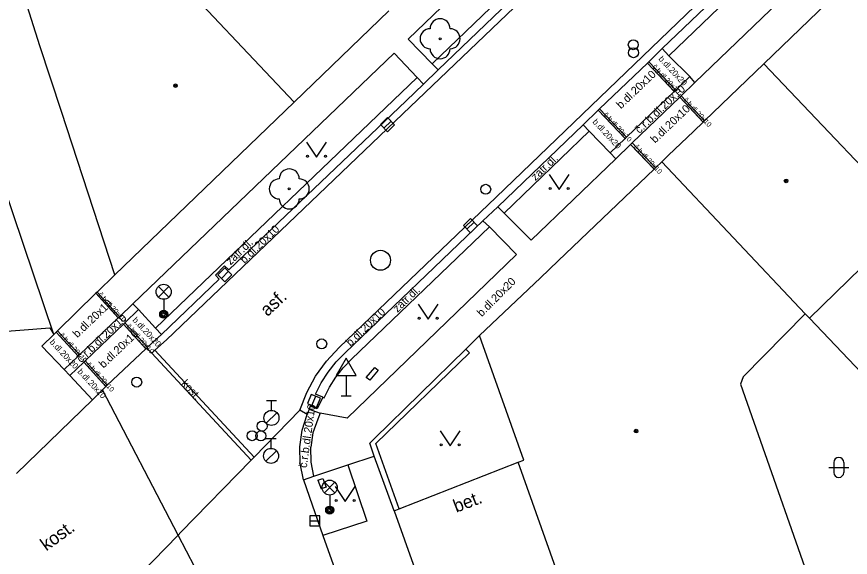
# Model space of a CAD drawing. Extents: x -596229 to -595156, y -1161237 to -1159376.
# Drawn here: x -596061.77 to -596020.09, y -1160667.75 to -1160640.72 of the extents above; entities that cross this region are included whole.
import ezdxf

# ---------------------------------------------------------------- set-up
doc = ezdxf.new("R2010")
doc.units = 0
for name, color, linetype in [('Level 22', 7, 'Continuous'), ('Level 27', 7, 'Continuous'), ('Level 28', 7, 'Continuous'), ('Level 31', 7, 'Continuous'), ('Level 33', 7, 'Continuous'), ('Level 34', 7, 'Continuous'), ('Level 36', 7, 'Continuous'), ('Level 39', 7, 'Continuous'), ('silnoproud - povrch.  znaky a  RIS  skut. velikost', 7, 'Continuous'), ('Specificka linie pasportu komunikaci', 7, 'Continuous'), ('TM - budovy zdene_ betonove - VP', 7, 'Continuous'), ('TM - chodniky - VP', 7, 'Continuous'), ('TM - komunikace - VP', 7, 'Continuous'), ('TM - letecke snimky - pomocna linie', 7, 'Continuous'), ('TM - plot drateny_ kovovy - VP', 7, 'Continuous'), ('TM - podezdivka plotu - VP', 7, 'Continuous'), ('TM - popis povrchu', 7, 'Continuous'), ('TM - rozhrani mezi zpev. plochami mezi sebou - VP', 7, 'Continuous'), ('TM - vjezd na pozemek', 7, 'Continuous'), ('TM - vstup do budovy - zdene_ betonove', 7, 'Continuous'), ('TM - zed operna - VP', 7, 'Continuous')]:
    doc.layers.add(name, color=color, linetype=linetype)

msp = doc.modelspace()

# ---------------------------------------------------------------- linework, layer by layer
at = {"layer": 'Level 22'}
for centre in [(-596040.6, -1160641.82), (-596048.14, -1160649.33)]:
    msp.add_circle(centre, 0.05, dxfattribs=at)
for centre, start, end in [((-596040.6, -1160641.32), 0, 180), ((-596041.1, -1160641.82), 90, 270), ((-596040.1, -1160641.82), 270, 90), ((-596040.6, -1160642.32), 180, 0), ((-596048.14, -1160648.83), 0, 180), ((-596048.64, -1160649.33), 90, 270), ((-596047.64, -1160649.33), 270, 90), ((-596048.14, -1160649.83), 180, 0)]:
    msp.add_arc(centre, 0.5, start, end, dxfattribs=at)
at = {"layer": 'Level 27'}
for p, q in [((-596043.408, -1160646.295), (-596043.052, -1160645.945)), ((-596039.258, -1160651.345), (-596038.902, -1160650.995)), ((-596051.535, -1160653.809), (-596051.185, -1160653.451)), ((-596047.004, -1160660.162), (-596046.816, -1160659.698)), ((-596047.12, -1160665.92), (-596046.62, -1160665.92))]:
    msp.add_line(p, q, dxfattribs=at)
for points in [[(-596043.233, -1160646.474), (-596042.876, -1160646.123), (-596043.227, -1160645.766), (-596043.584, -1160646.117)], [(-596039.083, -1160651.524), (-596038.726, -1160651.173), (-596039.077, -1160650.816), (-596039.434, -1160651.167)], [(-596051.356, -1160653.984), (-596051.006, -1160653.626), (-596051.364, -1160653.276), (-596051.714, -1160653.634)], [(-596046.773, -1160660.256), (-596046.584, -1160659.793), (-596047.047, -1160659.604), (-596047.236, -1160660.067)], [(-596047.12, -1160666.17), (-596046.62, -1160666.17), (-596046.62, -1160665.67), (-596047.12, -1160665.67)]]:
    msp.add_lwpolyline(points, close=True, dxfattribs=at)
msp.add_circle((-596043.58, -1160652.9), 0.5, dxfattribs=at)
at = {"layer": 'Level 28'}
for p, q in [((-596049.28, -1160659.905), (-596048.78, -1160659.905)), ((-596049.03, -1160660.405), (-596049.03, -1160659.905)), ((-596049.288, -1160661.052), (-596048.758, -1160660.522)), ((-596049.3, -1160661.805), (-596048.8, -1160661.805)), ((-596049.05, -1160662.305), (-596049.05, -1160661.805)), ((-596049.308, -1160662.952), (-596048.778, -1160662.422))]:
    msp.add_line(p, q, dxfattribs=at)
for centre, radius in [((-596030.94, -1160642.12), 0.25), ((-596030.93, -1160642.52), 0.25), ((-596038.32, -1160649.35), 0.25), ((-596046.52, -1160657.08), 0.25), ((-596049.03, -1160660.78), 0.375), ((-596049.5, -1160661.19), 0.25), ((-596050, -1160661.67), 0.25), ((-596049.56, -1160661.68), 0.25), ((-596049.05, -1160662.68), 0.375)]:
    msp.add_circle(centre, radius, dxfattribs=at)
at = {"layer": 'Level 31'}
msp.add_circle((-596055.77, -1160658.99), 0.25, dxfattribs=at)
at = {"layer": 'Level 33'}
for p, q in [((-596054.685, -1160654.74), (-596054.155, -1160654.21)), ((-596054.685, -1160654.21), (-596054.155, -1160654.74)), ((-596054.42, -1160654.85), (-596054.42, -1160655.6)), ((-596046.385, -1160664.53), (-596045.855, -1160664)), ((-596046.385, -1160664), (-596045.855, -1160664.53)), ((-596046.12, -1160664.64), (-596046.12, -1160665.39))]:
    msp.add_line(p, q, dxfattribs=at)
for centre, radius in [((-596054.42, -1160654.475), 0.375), ((-596054.42, -1160655.6), 0.2), ((-596054.42, -1160655.6), 0.145), ((-596054.42, -1160655.6), 0.0876), ((-596046.12, -1160664.265), 0.375), ((-596046.12, -1160665.39), 0.2), ((-596046.12, -1160665.39), 0.145), ((-596046.12, -1160665.39), 0.0876)]:
    msp.add_circle(centre, radius, dxfattribs=at)
at = {"layer": 'Level 34'}
for p, q in [((-596045.3, -1160658.662), (-596045.3, -1160659.68)), ((-596045.55, -1160659.68), (-596045.05, -1160659.68))]:
    msp.add_line(p, q, dxfattribs=at)
msp.add_lwpolyline([(-596045.8, -1160658.662), (-596044.8, -1160658.662), (-596045.3, -1160657.796)], close=True, dxfattribs=at)
at = {"layer": 'Level 36'}
for p, q in [((-596021.166, -1160663.256), (-596020.166, -1160663.256)), ((-596020.916, -1160663.006), (-596020.916, -1160663.506)), ((-596020.416, -1160663.006), (-596020.416, -1160663.506))]:
    msp.add_line(p, q, dxfattribs=at)
for points in [[(-596047.28, -1160647), (-596046.78, -1160647.75), (-596046.28, -1160647)], [(-596035.15, -1160648.61), (-596034.65, -1160649.36), (-596034.15, -1160648.61)], [(-596041.69, -1160655.1), (-596041.19, -1160655.85), (-596040.69, -1160655.1)], [(-596040.59, -1160661.43), (-596040.09, -1160662.18), (-596039.59, -1160661.43)], [(-596045.85, -1160664.21), (-596045.35, -1160664.96), (-596044.85, -1160664.21)]]:
    msp.add_lwpolyline(points, dxfattribs=at)
for centre in [(-596047.23, -1160647.7), (-596046.331, -1160647.7), (-596035.1, -1160649.31), (-596034.201, -1160649.31), (-596041.64, -1160655.8), (-596040.741, -1160655.8), (-596040.54, -1160662.13), (-596039.641, -1160662.13), (-596045.8, -1160664.91), (-596044.901, -1160664.91)]:
    msp.add_circle(centre, 0.05, dxfattribs=at)
for centre, start, end in [((-596020.666, -1160663.006), 0, 180), ((-596020.666, -1160663.506), 180, 0)]:
    msp.add_arc(centre, 0.25, start, end, dxfattribs=at)
at = {"layer": 'Level 39'}
for centre, radius in [((-596053.83, -1160644.17), 0.09), ((-596053.83, -1160644.17), 0.0398), ((-596023.3, -1160648.93), 0.09), ((-596023.3, -1160648.93), 0.0398), ((-596030.8, -1160661.44), 0.09), ((-596030.8, -1160661.44), 0.0398)]:
    msp.add_circle(centre, radius, dxfattribs=at)
at = {"layer": 'silnoproud - povrch.  znaky a  RIS  skut. velikost'}
for points in [[(-596043.86, -1160658.26), (-596043.69, -1160658.4), (-596044.12, -1160658.9), (-596044.29, -1160658.76)], [(-596044.29, -1160658.76), (-596043.86, -1160658.26)], [(-596046.71, -1160663.9), (-596046.47, -1160663.81)], [(-596046.71, -1160663.9), (-596046.54, -1160664.33)], [(-596046.47, -1160663.81), (-596046.3, -1160664.24), (-596046.54, -1160664.33)]]:
    msp.add_lwpolyline(points, dxfattribs=at)
at = {"layer": 'Specificka linie pasportu komunikaci'}
for points in [[(-596062.91, -1160656.49), (-596060.12, -1160656.28), (-596059.91, -1160656.61)], [(-596053.7, -1160666.65), (-596057.48, -1160659.38)], [(-596051.62, -1160670.65), (-596053.7, -1160666.65)]]:
    msp.add_lwpolyline(points, dxfattribs=at)
at = {"layer": 'TM - budovy zdene_ betonove - VP'}
for points in [[(-596018.63, -1160637.28), (-596018.53, -1160637.39), (-596024.42, -1160643.08)], [(-596054.51, -1160637.97), (-596047.9, -1160645)], [(-596060.61, -1160642.18), (-596061.76, -1160638.53)], [(-596047.9, -1160645), (-596043.16, -1160640.42)], [(-596059.53, -1160645.46), (-596060.61, -1160642.18)], [(-596027.38, -1160645.92), (-596024.42, -1160643.08)], [(-596024.42, -1160643.08), (-596016.27, -1160651.65)], [(-596056.86, -1160653.63), (-596047.9, -1160645)], [(-596056.86, -1160653.63), (-596059.53, -1160645.46)], [(-596027.92, -1160646.44), (-596027.45, -1160645.99)], [(-596027.45, -1160645.99), (-596027.38, -1160645.92)], [(-596029.51, -1160647.97), (-596029.19, -1160647.66)], [(-596034.7, -1160652.93), (-596029.9, -1160648.34)], [(-596029.9, -1160648.34), (-596029.83, -1160648.27)], [(-596029.83, -1160648.27), (-596029.51, -1160647.97)], [(-596022.34, -1160655.57), (-596029.51, -1160647.97)], [(-596019.54, -1160653.27), (-596022.13, -1160655.79)], [(-596038.63, -1160656.66), (-596035.58, -1160653.78)], [(-596022.34, -1160655.57), (-596025.45, -1160658.72)], [(-596022.13, -1160655.79), (-596022.34, -1160655.57)], [(-596016.62, -1160661.59), (-596022.13, -1160655.79)], [(-596036.42, -1160662.89), (-596038.53, -1160656.94), (-596038.63, -1160656.66)], [(-596025.45, -1160658.72), (-596025.58, -1160659.1)], [(-596025.58, -1160659.1), (-596021.27, -1160671.39)], [(-596036.7, -1160662.99), (-596036.42, -1160662.89)], [(-596033.73, -1160671.35), (-596036.7, -1160662.99)]]:
    msp.add_lwpolyline(points, dxfattribs=at)
at = {"layer": 'TM - chodniky - VP'}
for points in [[(-596029.16, -1160642.67), (-596019.51, -1160633.39)], [(-596027.86, -1160644.01), (-596018.21, -1160634.72)], [(-596042.19, -1160641.85), (-596035.49, -1160635.4)], [(-596041, -1160643.07), (-596034.29, -1160636.62)], [(-596042.19, -1160641.85), (-596041, -1160643.07)], [(-596055.96, -1160655.08), (-596042.9, -1160642.54), (-596041.74, -1160643.76)], [(-596028.12, -1160643.71), (-596029.16, -1160642.67)], [(-596054.83, -1160656.3), (-596041.74, -1160643.76)], [(-596027.86, -1160644.01), (-596028.12, -1160643.71)], [(-596037.39, -1160650.55), (-596033.14, -1160646.45)], [(-596032.1, -1160647.53), (-596033.14, -1160646.45)], [(-596036.05, -1160651.9), (-596031.82, -1160647.82)], [(-596031.82, -1160647.82), (-596032.1, -1160647.53)], [(-596037.39, -1160650.55), (-596036.05, -1160651.9)], [(-596045.03, -1160657.85), (-596038.13, -1160651.23)], [(-596038.13, -1160651.23), (-596036.78, -1160652.61)], [(-596036.78, -1160652.61), (-596045.25, -1160660.79), (-596046.6, -1160660.55)], [(-596055.96, -1160655.08), (-596055.68, -1160655.36)], [(-596055.68, -1160655.36), (-596054.83, -1160656.3)], [(-596059.91, -1160656.61), (-596060.52, -1160657.19), (-596059.39, -1160658.36)], [(-596046.4, -1160659.78), (-596046.13, -1160659.25), (-596045.81, -1160658.75), (-596045.44, -1160658.28), (-596045.03, -1160657.85)], [(-596059.39, -1160658.36), (-596059.11, -1160658.66)], [(-596059.11, -1160658.66), (-596057.98, -1160659.88)], [(-596046.46, -1160659.75), (-596046.4, -1160659.78)], [(-596047.14, -1160660.34), (-596046.6, -1160660.55)], [(-596046.91, -1160663.7), (-596045.21, -1160663.12)], [(-596045.21, -1160663.12), (-596044.27, -1160665.94)], [(-596047.43, -1160663.88), (-596046.91, -1160663.7)], [(-596044.27, -1160665.94), (-596046.46, -1160666.66)]]:
    msp.add_lwpolyline(points, dxfattribs=at)
at = {"layer": 'TM - komunikace - VP'}
for points in [[(-596019.85, -1160633.07), (-596023.71, -1160636.78), (-596029.49, -1160642.31)], [(-596033.99, -1160636.95), (-596040.7, -1160643.38)], [(-596029.49, -1160642.31), (-596030.16, -1160642.97)], [(-596032.63, -1160645.33), (-596030.23, -1160643.04)], [(-596030.16, -1160642.97), (-596030.23, -1160643.04)], [(-596040.7, -1160643.38), (-596041.43, -1160644.09)], [(-596041.43, -1160644.09), (-596042.3, -1160644.92), (-596051.17, -1160653.38)], [(-596033.45, -1160646.12), (-596032.7, -1160645.4)], [(-596032.7, -1160645.4), (-596032.63, -1160645.33)], [(-596037.72, -1160650.22), (-596033.45, -1160646.12)], [(-596038.46, -1160650.92), (-596037.72, -1160650.22)], [(-596045.34, -1160657.52), (-596038.46, -1160650.92)], [(-596051.65, -1160653.85), (-596051.83, -1160653.64), (-596051.38, -1160653.17), (-596051.17, -1160653.38)], [(-596051.65, -1160653.85), (-596054.53, -1160656.61)], [(-596054.53, -1160656.61), (-596055.23, -1160657.25)], [(-596057.24, -1160659.14), (-596055.32, -1160657.32)], [(-596055.32, -1160657.32), (-596055.27, -1160657.28)], [(-596055.23, -1160657.25), (-596055.27, -1160657.28)], [(-596046.54, -1160659.03), (-596046.19, -1160658.49), (-596045.79, -1160657.98), (-596045.34, -1160657.52)], [(-596057.31, -1160659.21), (-596057.24, -1160659.14)], [(-596046.83, -1160659.6), (-596046.54, -1160659.03)], [(-596057.98, -1160659.88), (-596057.48, -1160659.38)], [(-596057.48, -1160659.38), (-596057.31, -1160659.21)], [(-596046.46, -1160659.75), (-596046.83, -1160659.6)], [(-596057.98, -1160659.88), (-596061.78, -1160663.56)], [(-596046.46, -1160659.75), (-596046.74, -1160660.33), (-596047.09, -1160660.2), (-596047.14, -1160660.34)], [(-596047.14, -1160660.34), (-596047.24, -1160660.61)], [(-596047.43, -1160663.88), (-596047.6, -1160663.06), (-596047.62, -1160662.23), (-596047.5, -1160661.4), (-596047.24, -1160660.61)], [(-596047.43, -1160663.88), (-596047, -1160665.12), (-596046.46, -1160666.66)], [(-596046.46, -1160666.66), (-596042.12, -1160678.85)]]:
    msp.add_lwpolyline(points, dxfattribs=at)
at = {"layer": 'TM - letecke snimky - pomocna linie'}
for points in [[(-596050.05, -1160662.9), (-596053.56, -1160666.5)], [(-596053.7, -1160666.65), (-596056.2, -1160669.21)], [(-596053.56, -1160666.5), (-596053.7, -1160666.65)]]:
    msp.add_lwpolyline(points, dxfattribs=at)
at = {"layer": 'TM - plot drateny_ kovovy - VP'}
for points in [[(-596059.91, -1160656.61), (-596068.04, -1160632.5)], [(-596042.64, -1160665.32), (-596043.81, -1160662.06), (-596039.13, -1160657.53)]]:
    msp.add_lwpolyline(points, dxfattribs=at)
at = {"layer": 'TM - podezdivka plotu - VP'}
for points in [[(-596039.32, -1160657.34), (-596043.88, -1160661.81), (-596044.11, -1160662.04)], [(-596039.13, -1160657.53), (-596039.32, -1160657.34)], [(-596043.89, -1160662.7), (-596044.11, -1160662.04)], [(-596042.9, -1160665.42), (-596043.89, -1160662.7)], [(-596042.9, -1160665.42), (-596042.64, -1160665.32)]]:
    msp.add_lwpolyline(points, dxfattribs=at)
at = {"layer": 'TM - rozhrani mezi zpev. plochami mezi sebou - VP'}
for points in [[(-595993.71, -1160598.9), (-596000.15, -1160605.06), (-596008.14, -1160612.73), (-596014.69, -1160618.96), (-596028.33, -1160632.06), (-596042.1, -1160645.23), (-596054.28, -1160656.88), (-596054.86, -1160657.4)], [(-595988.93, -1160602.94), (-595995.6, -1160609.34), (-596010.29, -1160623.41), (-596023.98, -1160636.45), (-596037.8, -1160649.75), (-596045.64, -1160657.26)], [(-596029.16, -1160642.67), (-596029.49, -1160642.31)], [(-596041, -1160643.07), (-596040.7, -1160643.38)], [(-596030.23, -1160643.04), (-596028.89, -1160644.46)], [(-596030.16, -1160642.97), (-596028.82, -1160644.39)], [(-596041.74, -1160643.76), (-596041.43, -1160644.09)], [(-596028.82, -1160644.39), (-596028.12, -1160643.71)], [(-596028.55, -1160644.67), (-596027.86, -1160644.01)], [(-596031.28, -1160646.74), (-596028.89, -1160644.46)], [(-596028.89, -1160644.46), (-596028.82, -1160644.39)], [(-596031, -1160647.03), (-596028.62, -1160644.74)], [(-596028.62, -1160644.74), (-596028.55, -1160644.67)], [(-596028.62, -1160644.74), (-596027.45, -1160645.99)], [(-596028.55, -1160644.67), (-596027.38, -1160645.92)], [(-596032.7, -1160645.4), (-596031.35, -1160646.81)], [(-596032.63, -1160645.33), (-596031.28, -1160646.74)], [(-596033.14, -1160646.45), (-596033.45, -1160646.12)], [(-596032.1, -1160647.53), (-596031.35, -1160646.81)], [(-596031.35, -1160646.81), (-596031.28, -1160646.74)], [(-596031.08, -1160647.11), (-596031, -1160647.03)], [(-596031, -1160647.03), (-596029.83, -1160648.27)], [(-596031.82, -1160647.82), (-596031.08, -1160647.11)], [(-596031.08, -1160647.11), (-596029.9, -1160648.34)], [(-596037.72, -1160650.22), (-596037.39, -1160650.55)], [(-596038.46, -1160650.92), (-596038.13, -1160651.23)], [(-596057.81, -1160654.55), (-596056.7, -1160655.78)], [(-596057.74, -1160654.49), (-596056.63, -1160655.72)], [(-596056.63, -1160655.72), (-596055.96, -1160655.08)], [(-596056.36, -1160656.02), (-596055.68, -1160655.36)], [(-596058.63, -1160657.63), (-596056.7, -1160655.78)], [(-596056.7, -1160655.78), (-596056.63, -1160655.72)], [(-596058.35, -1160657.93), (-596056.43, -1160656.09)], [(-596056.43, -1160656.09), (-596056.36, -1160656.02)], [(-596056.43, -1160656.09), (-596055.32, -1160657.32)], [(-596056.36, -1160656.02), (-596055.23, -1160657.25)], [(-596059.8, -1160656.5), (-596058.7, -1160657.7)], [(-596059.73, -1160656.43), (-596058.63, -1160657.63)], [(-596054.83, -1160656.3), (-596054.53, -1160656.61)], [(-596055.27, -1160657.28), (-596055.23, -1160657.32), (-596055.02, -1160657.55)], [(-596054.86, -1160657.4), (-596055.02, -1160657.55)], [(-596054.86, -1160657.4), (-596049.89, -1160662.75)], [(-596047.61, -1160660.39), (-596047.27, -1160659.51), (-596046.83, -1160658.69), (-596046.28, -1160657.94), (-596045.64, -1160657.26)], [(-596059.39, -1160658.36), (-596058.7, -1160657.7)], [(-596058.7, -1160657.7), (-596058.63, -1160657.63)], [(-596058.42, -1160658), (-596058.35, -1160657.93)], [(-596058.35, -1160657.93), (-596057.24, -1160659.14)], [(-596055.02, -1160657.55), (-596050.05, -1160662.9)], [(-596059.11, -1160658.66), (-596058.42, -1160658)], [(-596058.42, -1160658), (-596057.31, -1160659.21)], [(-596047.61, -1160660.39), (-596049.89, -1160662.75)], [(-596047.24, -1160660.61), (-596047.61, -1160660.39)], [(-596046.72, -1160660.84), (-596046.96, -1160661.53)], [(-596046.6, -1160660.55), (-596046.72, -1160660.84)], [(-596046.96, -1160661.53), (-596047.07, -1160662.25)], [(-596046.91, -1160663.7), (-596047.05, -1160662.99), (-596047.07, -1160662.25)], [(-596049.89, -1160662.75), (-596050.05, -1160662.9)], [(-596045.21, -1160663.12), (-596043.89, -1160662.7)]]:
    msp.add_lwpolyline(points, dxfattribs=at)
at = {"layer": 'TM - vjezd na pozemek'}
for points in [[(-596056.86, -1160653.63), (-596057.74, -1160654.49)], [(-596057.81, -1160654.55), (-596059.73, -1160656.43)], [(-596057.74, -1160654.49), (-596057.81, -1160654.55)], [(-596059.8, -1160656.5), (-596059.91, -1160656.61)], [(-596059.73, -1160656.43), (-596059.8, -1160656.5)], [(-596038.63, -1160656.66), (-596039.32, -1160657.34)], [(-596042.9, -1160665.42), (-596041.86, -1160668.33)]]:
    msp.add_lwpolyline(points, dxfattribs=at)
at = {"layer": 'TM - vstup do budovy - zdene_ betonove'}
for points in [[(-596027.92, -1160646.44), (-596029.19, -1160647.66)], [(-596034.7, -1160652.93), (-596035.58, -1160653.78)]]:
    msp.add_lwpolyline(points, dxfattribs=at)
at = {"layer": 'TM - zed operna - VP'}
msp.add_lwpolyline([(-596042.64, -1160665.32), (-596036.7, -1160662.99)], dxfattribs=at)

# ---------------------------------------------------------------- texts
at = {"layer": 'TM - popis povrchu'}
for s, height, rotation, p in [('b.dl.20x20', 0.3, 313, (-596029.7, -1160642.85)), ('č.b.dl.20x10', 0.25, 313, (-596030, -1160643.24)), ('b.dl.20x10', 0.4, 43.603, (-596031.56, -1160645.35)), ('č.r.b.dl.20x10', 0.4, 43.603, (-596030.63, -1160646.59)), ('č.b.dl.20x10', 0.25, 313, (-596028.45, -1160644.9)), ('b.dl.20x10', 0.4, 43.603, (-596029.85, -1160647.07)), ('b.dl.20x20', 0.3, 313, (-596033, -1160646)), ('č.b.dl.20x10', 0.25, 313, (-596032.44, -1160645.64)), ('č.b.dl.20x10', 0.25, 313, (-596030.92, -1160647.25)), ('zatr.dl.', 0.4, 43.603, (-596035.83, -1160648.95)), ('b.dl.20x10', 0.4, 43.6981, (-596050.38, -1160653.09)), ('zatr.dl.', 0.4, 43.603, (-596051.08, -1160653.16)), ('b.dl.20x20', 0.4, 45.2557, (-596038.52, -1160655.75)), ('č.b.dl.20x10', 0.25, 312, (-596057.71, -1160654.63)), ('asf.', 0.65, 42.9177, (-596049.23, -1160655.74)), ('zatr.dl.', 0.4, 43.603, (-596042.73, -1160655.53)), ('b.dl.20x10', 0.4, 43.603, (-596058.74, -1160656.8)), ('b.dl.20x10', 0.4, 43.6981, (-596045.08, -1160657.23)), ('č.r.b.dl.20x10', 0.4, 43.603, (-596058.55, -1160658.05)), ('b.dl.20x20', 0.3, 313, (-596056, -1160655.91)), ('č.b.dl.20x10', 0.25, 312, (-596056.3, -1160656.21)), ('č.b.dl.20x10', 0.25, 312, (-596059.64, -1160656.66)), ('b.dl.20x10', 0.4, 43.603, (-596057.43, -1160658.32)), ('b.dl.20x20', 0.3, 313, (-596060.14, -1160657.01)), ('b.dl.20x20', 0.3, 313, (-596058.75, -1160658.49)), ('č.b.dl.20x10', 0.25, 312, (-596058.29, -1160658.12)), ('kost.', 0.4, 312.7574, (-596053.57, -1160659.09)), ('č.r.b.dl.20x10', 0.4, 82, (-596047.27, -1160663.3)), ('bet.', 0.65, 21, (-596039.79, -1160665.53)), ('kost.', 0.65, 36, (-596060.29, -1160667.46))]:
    msp.add_text(s, height=height, rotation=rotation, dxfattribs=at).set_placement(p)

doc.saveas('drawing.dxf')
